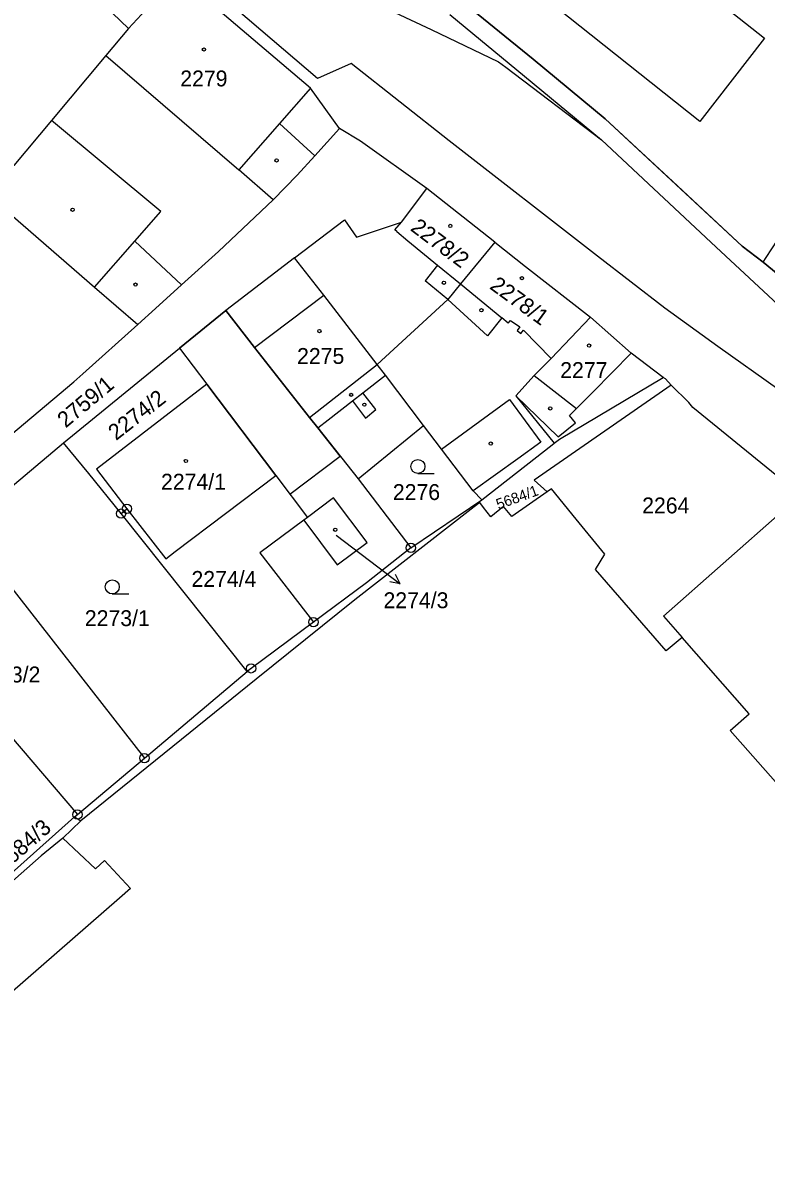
# Model space of a CAD drawing. Extents: x -644096 to -634268, y -1141430 to -1133463.
# Drawn here: x -638620.8 to -638541.2, y -1138990.9 to -1138869.5 of the extents above; entities that cross this region are included whole.
import ezdxf

# ---------------------------------------------------------------- set-up
doc = ezdxf.new("R2010")
doc.units = 0
for name, color, linetype in [('_CIVIL_CONSTRUCTION', 7, 'Continuous'), ('B_Hranice _3D', 7, 'Continuous'), ('M_Svah_Nasyp', 7, 'Continuous'), ('M_Svah_Zarez', 7, 'Continuous'), ('svrsek_osa_sjezdy', 7, 'Continuous'), ('svrsek_osa_terminal_VRT', 7, 'Continuous'), ('svrsek_osa_VRT', 7, 'Continuous'), ('svrsek_popisy_VRT', 7, 'Continuous'), ('terminal_VRT', 7, 'Continuous')]:
    doc.layers.add(name, color=color, linetype=linetype)

msp = doc.modelspace()

# ---------------------------------------------------------------- linework, layer by layer
at = {"layer": '_CIVIL_CONSTRUCTION'}
for centre, radius in [((-638610.26, -1138922.02), 0.5), ((-638609.62, -1138921.5), 0.5), ((-638609.62, -1138921.5), 0.0303), ((-638610.26, -1138922.02), 0.0303), ((-638579.23, -1138925.68), 0.5), ((-638579.23, -1138925.68), 0.0303), ((-638589.67, -1138933.63), 0.5), ((-638589.67, -1138933.63), 0.0303), ((-638596.34, -1138938.58), 0.5), ((-638596.34, -1138938.58), 0.0303), ((-638607.76, -1138948.19), 0.5), ((-638607.76, -1138948.19), 0.0303), ((-638614.93, -1138954.23), 0.5), ((-638614.93, -1138954.23), 0.0303)]:
    msp.add_circle(centre, radius, dxfattribs=at)
at = {"layer": 'B_Hranice _3D'}
for points in [[(-638537.52, -1138898.41), (-638541.54, -1138895.11), (-638543.77, -1138893.37), (-638551.21, -1138886.46), (-638558.44, -1138879.74), (-638566.16, -1138873.38), (-638573.94, -1138867)], [(-638575.06, -1138868.59), (-638567.08, -1138875.19), (-638558.84, -1138881.99), (-638546.57, -1138893.5), (-638537.45, -1138902)]]:
    msp.add_lwpolyline(points, dxfattribs=at)
msp.add_lwpolyline([(-638593.68, -1138917.92), (-638592.18, -1138919.92), (-638586.8, -1138915.88), (-638589.21, -1138912.85), (-638590.08, -1138911.74), (-638595.98, -1138904.23), (-638599.05, -1138900.26), (-638604.01, -1138904.31), (-638601.09, -1138908.15)], close=True, dxfattribs=at)
at = {"layer": 'M_Svah_Nasyp'}
for p, q in [((-638616.49, -1138863.3), (-638609.46, -1138870.07)), ((-638611.88, -1138872.96), (-638597.64, -1138885.2)), ((-638589.98, -1138876.48), (-638593.31, -1138880.24)), ((-638605.99, -1138889.69), (-638617.71, -1138879.93)), ((-638593.31, -1138880.24), (-638597.64, -1138885.2)), ((-638589.52, -1138883.7), (-638593.31, -1138880.24)), ((-638593.99, -1138888.44), (-638597.64, -1138885.2)), ((-638608.77, -1138892.85), (-638605.99, -1138889.69)), ((-638580.97, -1138891.64), (-638580.23, -1138890.81)), ((-638580.74, -1138891.83), (-638580.97, -1138891.64)), ((-638580.74, -1138891.83), (-638579.55, -1138892.81)), ((-638613.09, -1138897.76), (-638608.77, -1138892.85)), ((-638608.77, -1138892.85), (-638603.79, -1138897.52)), ((-638579.55, -1138892.81), (-638576.38, -1138895.41)), ((-638576.38, -1138895.41), (-638577.72, -1138897.11)), ((-638576.38, -1138895.41), (-638573.92, -1138897.43)), ((-638575.29, -1138899.09), (-638577.72, -1138897.11)), ((-638573.92, -1138897.43), (-638569.49, -1138901.07)), ((-638595.98, -1138904.23), (-638588.54, -1138898.64)), ((-638571.05, -1138902.97), (-638575.29, -1138899.09)), ((-638569.49, -1138901.07), (-638571.05, -1138902.97)), ((-638568.82, -1138901.63), (-638569.49, -1138901.07)), ((-638568.82, -1138901.63), (-638568.58, -1138901.34)), ((-638568.58, -1138901.34), (-638567.58, -1138902.03)), ((-638567.58, -1138902.03), (-638567.88, -1138902.4)), ((-638567.88, -1138902.4), (-638567.48, -1138902.73)), ((-638567.48, -1138902.73), (-638567.18, -1138902.36)), ((-638567.18, -1138902.36), (-638564.23, -1138905.4)), ((-638559.74, -1138908.98), (-638555.66, -1138904.85)), ((-638590.08, -1138911.74), (-638582.84, -1138906.06)), ((-638584.37, -1138909.07), (-638581.96, -1138907.19)), ((-638566.05, -1138907.22), (-638561.5, -1138910.77)), ((-638585.49, -1138909.94), (-638584.37, -1138909.07)), ((-638582.99, -1138910.87), (-638584.37, -1138909.07)), ((-638568.02, -1138909.42), (-638563.49, -1138913.81)), ((-638561.5, -1138910.77), (-638559.74, -1138908.98)), ((-638588.08, -1138911.97), (-638585.49, -1138909.94)), ((-638585.49, -1138909.94), (-638584.08, -1138911.79)), ((-638584.08, -1138911.79), (-638582.99, -1138910.87)), ((-638575.95, -1138915.13), (-638568.68, -1138909.81)), ((-638568.68, -1138909.81), (-638565.32, -1138914.35)), ((-638562.25, -1138911.52), (-638561.5, -1138910.77)), ((-638589.21, -1138912.85), (-638588.08, -1138911.97)), ((-638561.62, -1138912.3), (-638562.25, -1138911.52)), ((-638563.49, -1138913.81), (-638561.62, -1138912.3)), ((-638565.32, -1138914.35), (-638567.8, -1138916.15)), ((-638567.8, -1138916.15), (-638572.56, -1138919.59))]:
    msp.add_line(p, q, dxfattribs=at)
at = {"layer": 'M_Svah_Zarez'}
for centre in [(-638601.39, -1138872.33), (-638593.61, -1138884.21), (-638615.45, -1138889.49), (-638575.02, -1138891.21), (-638608.71, -1138897.49), (-638575.7, -1138897.3), (-638567.36, -1138896.81), (-638571.69, -1138900.24), (-638589.02, -1138902.48), (-638560.17, -1138904.03), (-638585.63, -1138909.3), (-638584.22, -1138910.35), (-638564.33, -1138910.75), (-638570.69, -1138914.52), (-638603.32, -1138916.38), (-638587.34, -1138923.75)]:
    msp.add_circle(centre, 0.175, dxfattribs=at)
at = {"layer": 'svrsek_osa_sjezdy'}
for p, q in [((-638578.49, -1138917.72), (-638576.74, -1138917.72)), ((-638611.19, -1138930.61), (-638609.44, -1138930.61))]:
    msp.add_line(p, q, dxfattribs=at)
for centre in [(-638578.49, -1138916.97), (-638611.19, -1138929.86)]:
    msp.add_circle(centre, 0.75, dxfattribs=at)
at = {"layer": 'svrsek_osa_terminal_VRT'}
msp.add_arc((-642050.26, -1145189.6), 8802.25, 41.413152, 75.317049, dxfattribs=at)
at = {"layer": 'svrsek_popisy_VRT'}
for p, q in [((-638587.24, -1138924.33), (-638582.79, -1138927.73)), ((-638582.79, -1138927.73), (-638580.39, -1138929.54)), ((-638580.39, -1138929.54), (-638580.89, -1138928.53)), ((-638580.39, -1138929.54), (-638581.49, -1138929.33))]:
    msp.add_line(p, q, dxfattribs=at)
at = {"layer": 'terminal_VRT'}
for p, q in [((-638586.87, -1138880.78), (-638589.98, -1138876.48)), ((-638584.64, -1138882.15), (-638586.87, -1138880.78)), ((-638577.52, -1138887.2), (-638584.64, -1138882.15)), ((-638570.24, -1138892.94), (-638577.52, -1138887.2)), ((-638591.71, -1138894.65), (-638599.05, -1138900.26)), ((-638551.38, -1138908.28), (-638566.03, -1138918.43)), ((-638551.99, -1138907.6), (-638552.23, -1138907.45)), ((-638551.38, -1138908.28), (-638551.99, -1138907.6)), ((-638549.51, -1138910.12), (-638551.38, -1138908.28)), ((-638584.87, -1138918.29), (-638577.88, -1138912.59)), ((-638627.1, -1138923.43), (-638616.41, -1138914.43)), ((-638593.68, -1138917.92), (-638590.3, -1138922.42)), ((-638584.87, -1138918.29), (-638579.23, -1138925.68)), ((-638566.03, -1138918.43), (-638564.66, -1138919.7)), ((-638579.23, -1138925.68), (-638571.65, -1138920.54)), ((-638610.26, -1138922.02), (-638609.62, -1138921.5)), ((-638596.75, -1138938.92), (-638610.26, -1138922.02)), ((-638590.3, -1138922.42), (-638590.69, -1138922.71)), ((-638627.1, -1138923.43), (-638607.76, -1138948.19)), ((-638635.54, -1138930.17), (-638614.93, -1138954.23)), ((-638607.76, -1138948.19), (-638596.75, -1138938.92)), ((-638614.93, -1138954.23), (-638607.76, -1138948.19)), ((-638615.24, -1138954.49), (-638614.93, -1138954.23)), ((-638615.24, -1138954.49), (-638614.57, -1138954.9)), ((-638614.57, -1138954.9), (-638616.48, -1138956.76))]:
    msp.add_line(p, q, dxfattribs=at)
for points in [[(-638632.01, -1138819.93), (-638621.48, -1138830.13), (-638603.78, -1138846.74), (-638600.51, -1138850.22), (-638592.06, -1138858.17), (-638580.96, -1138868.36), (-638577.08, -1138870.19), (-638569.87, -1138873.64), (-638569.07, -1138874.23), (-638558.84, -1138881.99), (-638546.57, -1138893.5), (-638537.45, -1138902), (-638532.7, -1138905.38)], [(-638499.67, -1138936.69), (-638501.6, -1138935.72), (-638506.23, -1138933.9), (-638508.11, -1138933.2), (-638508.91, -1138932.61), (-638520.01, -1138925.8), (-638520.93, -1138925.35), (-638527.65, -1138918.97), (-638529.74, -1138917.01), (-638533.36, -1138913.6), (-638534.21, -1138912.89), (-638536.6, -1138911.11), (-638539.87, -1138908.77), (-638546.4, -1138904.14), (-638552.07, -1138900.02), (-638559.27, -1138894.47), (-638575.13, -1138882.12), (-638585.64, -1138873.84), (-638589.23, -1138875.45), (-638602.82, -1138863.8), (-638604.3, -1138862.11), (-638625.1, -1138843.12)], [(-638602.52, -1138844.77), (-638595.7, -1138852.21), (-638591.96, -1138854.76), (-638588.04, -1138857.41), (-638581.59, -1138861.77), (-638573.94, -1138867), (-638566.16, -1138873.38), (-638558.44, -1138879.74), (-638543.77, -1138893.37), (-638541.54, -1138895.11)], [(-638567.1, -1138850.78), (-638541.41, -1138871.12), (-638548.31, -1138880.02), (-638574, -1138859.6)], [(-638589.98, -1138876.48), (-638604.16, -1138864.39), (-638604.82, -1138865.05)], [(-638604.82, -1138865.05), (-638609.46, -1138870.07), (-638611.88, -1138872.96), (-638617.71, -1138879.93), (-638621.74, -1138884.75), (-638624.59, -1138887.81)], [(-638541.54, -1138895.11), (-638541.22, -1138894.6), (-638540, -1138892.75), (-638532.96, -1138883.46), (-638532.88, -1138883.36), (-638527.25, -1138875.83), (-638526.04, -1138874.36)], [(-638608.47, -1138901.76), (-638606.58, -1138900.05), (-638603.79, -1138897.52), (-638599.84, -1138893.94), (-638593.99, -1138888.44), (-638591.4, -1138885.77), (-638589.52, -1138883.7), (-638586.87, -1138880.78)], [(-638624.59, -1138887.81), (-638613.09, -1138897.76), (-638608.47, -1138901.76)], [(-638591.71, -1138894.65), (-638586.33, -1138890.58), (-638585.07, -1138892.42), (-638580.23, -1138890.81), (-638577.52, -1138887.2)], [(-638570.24, -1138892.94), (-638573.92, -1138897.43), (-638575.29, -1138899.09), (-638582.84, -1138906.06)], [(-638570.24, -1138892.94), (-638566.98, -1138895.57), (-638560.01, -1138901)], [(-638582.84, -1138906.06), (-638588.54, -1138898.64), (-638591.71, -1138894.65)], [(-638541.54, -1138895.11), (-638537.52, -1138898.41), (-638534.06, -1138900.85), (-638530.35, -1138902.3)], [(-638616.41, -1138914.43), (-638604.01, -1138904.31), (-638599.05, -1138900.26)], [(-638599.05, -1138900.26), (-638595.98, -1138904.23), (-638590.08, -1138911.74), (-638589.21, -1138912.85), (-638584.87, -1138918.29)], [(-638560.01, -1138901), (-638564.23, -1138905.4), (-638566.05, -1138907.22), (-638568.02, -1138909.42), (-638563.92, -1138914.49)], [(-638552.23, -1138907.45), (-638555.66, -1138904.85), (-638560.01, -1138901)], [(-638630.91, -1138920.99), (-638628.82, -1138919.26), (-638615.3, -1138907.9), (-638614.35, -1138907.05), (-638608.47, -1138901.76)], [(-638577.88, -1138912.59), (-638581.96, -1138907.19), (-638582.84, -1138906.06)], [(-638593.68, -1138917.92), (-638601.09, -1138908.15), (-638612.9, -1138917.27), (-638609.62, -1138921.5)], [(-638563.92, -1138914.49), (-638563.32, -1138914.03), (-638552.23, -1138907.45)], [(-638503.83, -1138948.58), (-638536.06, -1138921.26), (-638549.07, -1138910.66), (-638549.51, -1138910.12)], [(-638571.65, -1138920.54), (-638572.56, -1138919.59), (-638575.95, -1138915.13), (-638577.88, -1138912.59)], [(-638610.26, -1138922.02), (-638613.71, -1138917.71), (-638616.41, -1138914.43)], [(-638571.65, -1138920.54), (-638564.13, -1138914.66), (-638563.92, -1138914.49)], [(-638609.62, -1138921.5), (-638605.48, -1138926.85), (-638604.47, -1138926.08), (-638593.68, -1138917.92)], [(-638550.19, -1138935.28), (-638551.93, -1138936.71), (-638559.48, -1138927.99), (-638558.48, -1138926.34), (-638561.55, -1138922.6), (-638564.2, -1138919.37), (-638564.66, -1138919.7)], [(-638564.66, -1138919.7), (-638568.43, -1138922.33), (-638569.32, -1138921.25), (-638570.68, -1138922.35), (-638571.45, -1138921.37), (-638571.86, -1138920.84), (-638572.77, -1138921.55), (-638585.25, -1138931.25), (-638595.78, -1138939.73), (-638614.57, -1138954.9)], [(-638590.69, -1138922.71), (-638587.13, -1138927.5), (-638583.93, -1138925.12), (-638587.51, -1138920.34), (-638590.3, -1138922.42)], [(-638514.33, -1138961.17), (-638518.11, -1138956.78), (-638510.57, -1138950.13), (-638528.09, -1138930.29), (-638530.23, -1138932.13), (-638539.43, -1138921.71), (-638552.2, -1138933), (-638550.19, -1138935.28)], [(-638590.69, -1138922.71), (-638595.41, -1138926.22), (-638589.67, -1138933.63)], [(-638579.23, -1138925.68), (-638583.98, -1138929.42), (-638589.67, -1138933.63)], [(-638589.67, -1138933.63), (-638596.34, -1138938.58), (-638596.75, -1138938.92)], [(-638503.16, -1138974.15), (-638509.18, -1138979.42), (-638510.99, -1138980.9), (-638513.37, -1138978.38), (-638526.03, -1138963.71), (-638527.56, -1138965.09), (-638545.07, -1138945.25), (-638543.02, -1138943.44), (-638550.19, -1138935.28)], [(-638641.65, -1138978.48), (-638639.59, -1138976.23), (-638615.24, -1138954.49)], [(-638616.48, -1138956.76), (-638612.98, -1138960.03), (-638612.03, -1138959.16), (-638609.23, -1138962.14), (-638610.43, -1138963.2), (-638635.89, -1138985.37), (-638637.28, -1138986.6), (-638640.64, -1138982.5), (-638639.5, -1138981.36), (-638638.11, -1138980.6), (-638640.53, -1138977.8)], [(-638616.48, -1138956.76), (-638618.81, -1138958.64), (-638640.53, -1138977.8)]]:
    msp.add_lwpolyline(points, dxfattribs=at)

# ---------------------------------------------------------------- texts
at = {"layer": 'svrsek_osa_VRT'}
for s, p in [('2279', (-638603.92, -1138876.28)), ('2275', (-638591.42, -1138905.99)), ('2277', (-638563.26, -1138907.5)), ('2274/1', (-638605.98, -1138919.45)), ('2276', (-638581.17, -1138920.56)), ('2264', (-638554.49, -1138921.99)), ('2274/4', (-638602.72, -1138929.86)), ('2274/3', (-638582.17, -1138932.14)), ('2273/1', (-638614.13, -1138934.06)), ('2273/2', (-638625.84, -1138940.09))]:
    msp.add_text(s, height=1.7, dxfattribs=at).set_placement(p)
for s, height, rotation, p in [('2278/2', 1.7, 323, (-638579.39, -1138891.63)), ('2278/1', 1.7, 324, (-638570.91, -1138897.87)), ('2759/1', 1.7, 40, (-638616.18, -1138912.91)), ('2274/2', 1.7, 38, (-638610.79, -1138914.25)), ('5684/1', 1.14, 20, (-638569.87, -1138921.6)), ('5684/3', 1.7, 41, (-638622.84, -1138960.43))]:
    msp.add_text(s, height=height, rotation=rotation, dxfattribs=at).set_placement(p)

doc.saveas('drawing.dxf')
